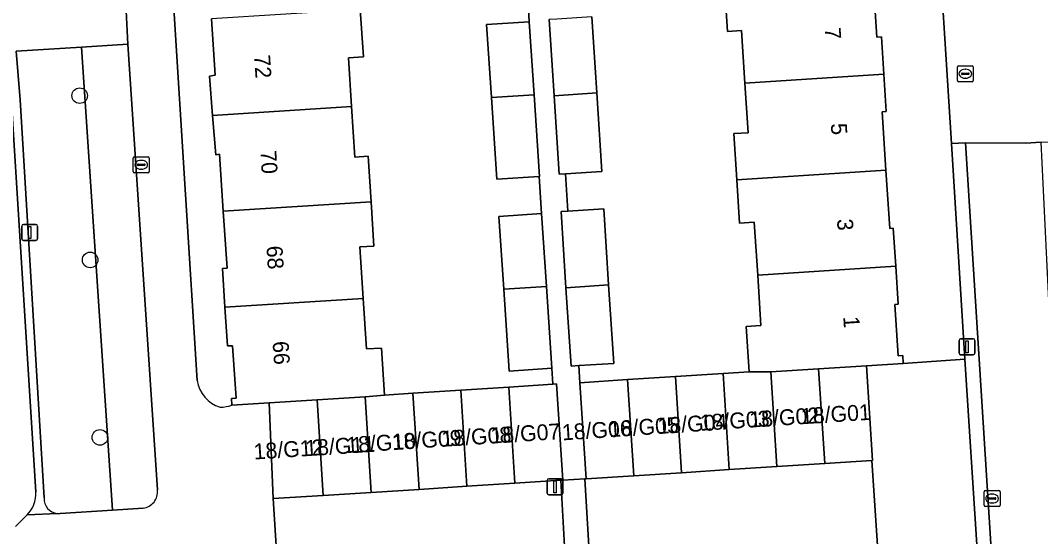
# Model space of a CAD drawing. Extents: x 159680 to 160786, y 387323 to 388340.
# Drawn here: x 160494.7 to 160558.8, y 387853.3 to 387885.8 of the extents above; entities that cross this region are included whole.
import ezdxf

# ---------------------------------------------------------------- set-up
doc = ezdxf.new("R2010")
doc.units = 0
for name, color, linetype in [('IMGEO_Boom', 7, 'Continuous'), ('IMGEO_Erf', 7, 'Continuous'), ('IMGEO_Groenvoorziening', 7, 'Continuous'), ('IMGEO_Kolk', 7, 'Continuous'), ('IMGEO_Lichtmast', 7, 'Continuous'), ('IMGEO_Pand', 7, 'Continuous'), ('IMGEO_Pand_nummerreeks', 7, 'Continuous'), ('IMGEO_Parkeervlak_open', 7, 'Continuous'), ('IMGEO_Rijbaan_lokaal_open', 7, 'Continuous'), ('IMGEO_Voetpad_open', 7, 'Continuous')]:
    doc.layers.add(name, color=color, linetype=linetype)

msp = doc.modelspace()

# ---------------------------------------------------------------- linework, layer by layer
at = {"layer": 'IMGEO_Boom'}
for centre in [(160498.465, 387881.045), (160499.12, 387870.723), (160499.734, 387859.568)]:
    msp.add_circle(centre, 0.489, dxfattribs=at)
at = {"layer": 'IMGEO_Erf'}
for points in [[(160548.28, 387888.285), (160548.51, 387884.721), (160548.799, 387884.74), (160548.95, 387882.395), (160549.101, 387880.051), (160548.85, 387880.035), (160549.086, 387876.37), (160549.322, 387872.706), (160549.548, 387872.72), (160549.702, 387870.33), (160549.856, 387867.94), (160549.642, 387867.926), (160549.85, 387864.699), (160550.143, 387864.718), (160550.175, 387864.223), (160554.046, 387864.479), (160553.191, 387878.032), (160550.258, 387924.557)], [(160502.171, 387921.607), (160505.834, 387863.137)], [(160516.084, 387886.467), (160516.276, 387883.488), (160515.333, 387883.427), (160515.53, 387880.363), (160515.735, 387877.181), (160516.574, 387877.235), (160516.758, 387874.382), (160516.937, 387871.597), (160516.063, 387871.54), (160516.271, 387868.307), (160516.476, 387865.126), (160517.405, 387865.186), (160517.596, 387862.23), (160519.385, 387862.345), (160522.392, 387862.539), (160525.399, 387862.732), (160528.167, 387862.911), (160528.102, 387863.916), (160525.423, 387863.741), (160525.088, 387868.875), (160524.788, 387873.456), (160527.467, 387873.632), (160527.314, 387875.969), (160524.649, 387875.795), (160524.314, 387880.928), (160524.014, 387885.51), (160526.693, 387885.686), (160526.581, 387887.921)], [(160530.611, 387886.004), (160530.924, 387881.217), (160531.246, 387876.288), (160528.957, 387876.138), (160529.111, 387873.791), (160531.363, 387873.939), (160531.676, 387869.151), (160531.998, 387864.223), (160529.801, 387864.079), (160529.871, 387863.008), (160532.867, 387863.201), (160535.864, 387863.394), (160538.86, 387863.587), (160540.489, 387863.692), (160540.305, 387866.543), (160541.238, 387866.603), (160541.035, 387869.763), (160540.821, 387873.087), (160539.896, 387873.027), (160539.72, 387875.758), (160539.534, 387878.66), (160540.427, 387878.718), (160540.227, 387881.825), (160540.014, 387885.141), (160539.143, 387885.085), (160538.977, 387887.676)], [(160508.022, 387861.589), (160507.995, 387862.009), (160508.28, 387862.027), (160508.067, 387865.334), (160507.744, 387865.314), (160507.587, 387867.748), (160507.431, 387870.178), (160507.714, 387870.196), (160507.483, 387873.785), (160507.251, 387877.375), (160507.008, 387877.331), (160506.813, 387879.802), (160506.618, 387882.274), (160506.961, 387882.335), (160506.733, 387885.865)]]:
    msp.add_lwpolyline(points, dxfattribs=at)
for centre, radius, start, end in [((160507.932, 387863.491), 2.128, 189.57404, 252.00609), ((160507.174, 387864.43), 2.965, 271.94284, 286.60846)]:
    msp.add_arc(centre, radius, start, end, dxfattribs=at)
at = {"layer": 'IMGEO_Groenvoorziening'}
for points in [[(160498.584, 387884.101), (160494.47, 387883.845), (160494.732, 387880.779), (160496.234, 387855.771)], [(160497.238, 387854.786), (160500.525, 387855.002), (160498.584, 387884.101)], [(160503.344, 387856.265), (160501.489, 387884.282), (160498.584, 387884.101), (160500.525, 387855.002), (160502.447, 387855.129)]]:
    msp.add_lwpolyline(points, dxfattribs=at)
for centre, radius, start, end in [((160502.334, 387856.14), 1.018, 276.36654, 7.04332), ((160497.156, 387855.707), 0.925, 176.03649, 264.39445), ((160497.157, 387855.606), 0.824, 263.67648, 275.65729)]:
    msp.add_arc(centre, radius, start, end, dxfattribs=at)
at = {"layer": 'IMGEO_Kolk'}
for p, q in [((160553.57, 387881.995), (160553.57, 387882.847)), ((160553.645, 387882.921), (160554.497, 387882.921)), ((160553.829, 387882.415), (160553.829, 387882.427)), ((160553.872, 387882.464), (160554.27, 387882.464)), ((160554.058, 387882.701), (160554.083, 387882.701)), ((160554.313, 387882.427), (160554.313, 387882.415)), ((160554.571, 387882.847), (160554.571, 387881.995)), ((160554.497, 387881.921), (160553.645, 387881.921)), ((160554.267, 387882.378), (160553.869, 387882.378)), ((160554.081, 387882.141), (160554.056, 387882.141)), ((160501.827, 387876.275), (160501.827, 387877.127)), ((160501.902, 387877.201), (160502.754, 387877.201)), ((160502.086, 387876.695), (160502.086, 387876.707)), ((160502.524, 387876.658), (160502.126, 387876.658)), ((160502.129, 387876.744), (160502.527, 387876.744)), ((160502.315, 387876.981), (160502.34, 387876.981)), ((160502.57, 387876.707), (160502.57, 387876.695)), ((160502.828, 387877.127), (160502.828, 387876.275)), ((160502.754, 387876.201), (160501.902, 387876.201)), ((160502.338, 387876.421), (160502.313, 387876.421)), ((160555.251, 387855.302), (160555.251, 387856.154)), ((160555.326, 387856.228), (160556.178, 387856.228)), ((160556.252, 387856.154), (160556.252, 387855.302)), ((160555.51, 387855.722), (160555.51, 387855.734)), ((160555.948, 387855.685), (160555.55, 387855.685)), ((160555.553, 387855.771), (160555.951, 387855.771)), ((160555.739, 387856.008), (160555.764, 387856.008)), ((160555.994, 387855.734), (160555.994, 387855.722)), ((160556.178, 387855.228), (160555.326, 387855.228)), ((160555.762, 387855.448), (160555.737, 387855.448))]:
    msp.add_line(p, q, dxfattribs=at)
for points in [[(160553.57, 387881.995), (160553.57, 387882.847)], [(160553.645, 387882.921), (160554.497, 387882.921)], [(160554.571, 387882.847), (160554.571, 387881.995)], [(160554.497, 387881.921), (160553.645, 387881.921)], [(160501.827, 387876.275), (160501.827, 387877.127)], [(160501.902, 387877.201), (160502.754, 387877.201)], [(160502.828, 387877.127), (160502.828, 387876.275)], [(160502.754, 387876.201), (160501.902, 387876.201)], [(160555.251, 387855.302), (160555.251, 387856.154)], [(160555.326, 387856.228), (160556.178, 387856.228)], [(160556.252, 387856.154), (160556.252, 387855.302)], [(160556.178, 387855.228), (160555.326, 387855.228)]]:
    msp.add_lwpolyline(points, dxfattribs=at)
for centre, radius, start, end in [((160553.647, 387882.845), 0.0765, 91.55205, 178.44795), ((160553.647, 387882.845), 0.0765, 91.55205, 178.44795), ((160553.869, 387882.424), 0.0403, 85.87752, 175.75265), ((160553.866, 387882.414), 0.0366, 178.93798, 274.71019), ((160554.27, 387882.421), 0.043, 264.86636, 352.45326), ((160554.274, 387882.426), 0.0386, 1.73085, 96.63898), ((160554.495, 387882.845), 0.0765, 1.55205, 88.44795), ((160554.495, 387882.845), 0.0765, 1.55205, 88.44795), ((160553.647, 387881.997), 0.0765, 181.55205, 268.44795), ((160553.647, 387881.997), 0.0765, 181.55205, 268.44795), ((160554.495, 387881.997), 0.0765, 271.55205, 358.44795), ((160554.495, 387881.997), 0.0765, 271.55205, 358.44795), ((160501.904, 387877.125), 0.0765, 91.55205, 178.44795), ((160501.904, 387877.125), 0.0765, 91.55205, 178.44795), ((160502.126, 387876.704), 0.0403, 85.87752, 175.75265), ((160502.123, 387876.694), 0.0366, 178.93798, 274.71019), ((160502.527, 387876.701), 0.043, 264.86636, 352.45326), ((160502.531, 387876.706), 0.0386, 1.73085, 96.63898), ((160502.752, 387877.125), 0.0765, 1.55205, 88.44795), ((160502.752, 387877.125), 0.0765, 1.55205, 88.44795), ((160501.904, 387876.277), 0.0765, 181.55205, 268.44795), ((160501.904, 387876.277), 0.0765, 181.55205, 268.44795), ((160502.752, 387876.277), 0.0765, 271.55205, 358.44795), ((160502.752, 387876.277), 0.0765, 271.55205, 358.44795), ((160555.328, 387856.152), 0.0765, 91.55205, 178.44795), ((160555.328, 387856.152), 0.0765, 91.55205, 178.44795), ((160556.176, 387856.152), 0.0765, 1.55205, 88.44795), ((160556.176, 387856.152), 0.0765, 1.55205, 88.44795), ((160555.55, 387855.731), 0.0403, 85.87752, 175.75265), ((160555.547, 387855.721), 0.0366, 178.93798, 274.71019), ((160555.951, 387855.728), 0.043, 264.86636, 352.45326), ((160555.955, 387855.733), 0.0386, 1.73085, 96.63898), ((160555.328, 387855.304), 0.0765, 181.55205, 268.44795), ((160555.328, 387855.304), 0.0765, 181.55205, 268.44795), ((160556.176, 387855.304), 0.0765, 271.55205, 358.44795), ((160556.176, 387855.304), 0.0765, 271.55205, 358.44795)]:
    msp.add_arc(centre, radius, start, end, dxfattribs=at)
for centre, major_axis, ratio, start_param, end_param in [((160554.057, 387882.421), (-0.387, 0.002), 0.722429, 4.712389, 7.853982), ((160554.082, 387882.421), (-0.39, 0.002), 0.717154, 1.570796, 4.712389), ((160502.314, 387876.701), (-0.387, 0.002), 0.722429, 4.712389, 7.853982), ((160502.339, 387876.701), (-0.39, 0.002), 0.717154, 1.570796, 4.712389), ((160555.738, 387855.728), (-0.387, 0.002), 0.722429, 4.712389, 7.853982), ((160555.763, 387855.728), (-0.39, 0.002), 0.717154, 1.570796, 4.712389)]:
    msp.add_ellipse(centre, major_axis=major_axis, ratio=ratio, start_param=start_param, end_param=end_param, dxfattribs=at)
at = {"layer": 'IMGEO_Lichtmast'}
for p, q in [((160494.83, 387872.049), (160494.83, 387872.849)), ((160494.83, 387872.849), (160494.83, 387872.049)), ((160494.93, 387872.949), (160495.72, 387872.949)), ((160495.72, 387872.949), (160494.93, 387872.949)), ((160495.82, 387872.849), (160495.82, 387872.049)), ((160495.82, 387872.049), (160495.82, 387872.849)), ((160495.72, 387871.949), (160494.93, 387871.949)), ((160494.93, 387871.949), (160495.72, 387871.949)), ((160553.776, 387865.768), (160554.566, 387865.768)), ((160554.566, 387865.768), (160553.776, 387865.768)), ((160553.676, 387864.868), (160553.676, 387865.668)), ((160553.676, 387865.668), (160553.676, 387864.868)), ((160554.666, 387865.668), (160554.666, 387864.868)), ((160554.666, 387864.868), (160554.666, 387865.668)), ((160554.566, 387864.768), (160553.776, 387864.768)), ((160553.776, 387864.768), (160554.566, 387864.768)), ((160527.811, 387856.069), (160527.811, 387856.869)), ((160527.811, 387856.869), (160527.811, 387856.069)), ((160527.911, 387856.969), (160528.701, 387856.969)), ((160528.701, 387856.969), (160527.911, 387856.969)), ((160528.801, 387856.869), (160528.801, 387856.069)), ((160528.801, 387856.069), (160528.801, 387856.869)), ((160528.701, 387855.969), (160527.911, 387855.969)), ((160527.911, 387855.969), (160528.701, 387855.969))]:
    msp.add_line(p, q, dxfattribs=at)
for points in [[(160495.25, 387872.824), (160495.4, 387872.824), (160495.4, 387872.074), (160495.25, 387872.074), (160495.25, 387872.824)], [(160554.096, 387865.643), (160554.246, 387865.643), (160554.246, 387864.893), (160554.096, 387864.893), (160554.096, 387865.643)], [(160528.231, 387856.844), (160528.381, 387856.844), (160528.381, 387856.094), (160528.231, 387856.094), (160528.231, 387856.844)]]:
    msp.add_lwpolyline(points, dxfattribs=at)
for centre, start, end in [((160494.93, 387872.849), 90, 180), ((160494.93, 387872.849), 90, 180), ((160495.72, 387872.849), 0, 90), ((160495.72, 387872.849), 360, 90), ((160494.93, 387872.049), 180, 270), ((160494.93, 387872.049), 180, 270), ((160495.72, 387872.049), 270, 0), ((160495.72, 387872.049), 270, 0), ((160553.776, 387865.668), 90, 180), ((160553.776, 387865.668), 90, 180), ((160554.566, 387865.668), 0, 90), ((160554.566, 387865.668), 360, 90), ((160553.776, 387864.868), 180, 270), ((160553.776, 387864.868), 180, 270), ((160554.566, 387864.868), 270, 0), ((160554.566, 387864.868), 270, 0), ((160527.911, 387856.869), 90, 180), ((160527.911, 387856.869), 90, 180), ((160528.701, 387856.869), 0, 90), ((160528.701, 387856.869), 360, 90), ((160527.911, 387856.069), 180, 270), ((160527.911, 387856.069), 180, 270), ((160528.701, 387856.069), 270, 0), ((160528.701, 387856.069), 270, 0)]:
    msp.add_arc(centre, 0.1, start, end, dxfattribs=at)
at = {"layer": 'IMGEO_Pand'}
for points in [[(160548.95, 387882.395), (160548.799, 387884.74), (160548.51, 387884.721), (160548.28, 387888.285), (160538.977, 387887.676), (160539.143, 387885.085), (160540.014, 387885.141), (160540.227, 387881.825)], [(160515.53, 387880.363), (160515.333, 387883.427), (160516.276, 387883.488), (160516.084, 387886.467), (160506.733, 387885.865), (160506.961, 387882.335), (160506.618, 387882.274), (160506.813, 387879.802)], [(160526.693, 387885.686), (160524.014, 387885.51), (160524.314, 387880.928), (160526.993, 387881.101)], [(160530.611, 387886.004), (160528.415, 387885.86), (160527.932, 387885.828), (160528.245, 387881.042), (160530.924, 387881.217)], [(160549.086, 387876.37), (160548.85, 387880.035), (160549.101, 387880.051), (160548.95, 387882.395), (160540.227, 387881.825), (160540.427, 387878.718), (160539.534, 387878.66), (160539.72, 387875.758)], [(160526.993, 387881.101), (160524.314, 387880.928), (160524.649, 387875.795), (160527.314, 387875.969), (160527.328, 387875.97)], [(160530.924, 387881.217), (160528.245, 387881.042), (160528.567, 387876.113), (160528.957, 387876.138), (160531.246, 387876.288)], [(160506.813, 387879.802), (160507.008, 387877.331), (160507.251, 387877.375), (160507.483, 387873.785), (160516.758, 387874.382), (160516.574, 387877.235), (160515.735, 387877.181), (160515.53, 387880.363)], [(160549.702, 387870.33), (160549.548, 387872.72), (160549.322, 387872.706), (160549.086, 387876.37), (160539.72, 387875.758), (160539.896, 387873.027), (160540.821, 387873.087), (160541.035, 387869.763)], [(160516.271, 387868.307), (160516.063, 387871.54), (160516.937, 387871.597), (160516.758, 387874.382), (160507.483, 387873.785), (160507.714, 387870.196), (160507.431, 387870.178), (160507.587, 387867.748)], [(160525.088, 387868.875), (160527.767, 387869.047), (160527.467, 387873.632), (160524.788, 387873.456)], [(160531.363, 387873.939), (160529.111, 387873.791), (160528.684, 387873.763), (160528.997, 387868.975), (160531.676, 387869.151)], [(160541.861, 387863.687), (160544.858, 387863.881), (160547.855, 387864.073), (160550.175, 387864.223), (160550.143, 387864.718), (160549.85, 387864.699), (160549.642, 387867.926), (160549.856, 387867.94), (160549.702, 387870.33), (160541.035, 387869.763), (160541.238, 387866.603), (160540.305, 387866.543), (160540.489, 387863.692)], [(160527.767, 387869.047), (160525.088, 387868.875), (160525.423, 387863.741), (160528.102, 387863.916)], [(160531.676, 387869.151), (160528.997, 387868.975), (160529.319, 387864.048), (160529.801, 387864.079), (160531.998, 387864.223)], [(160510.367, 387861.74), (160513.373, 387861.932), (160516.38, 387862.124), (160517.596, 387862.23), (160517.405, 387865.186), (160516.476, 387865.126), (160516.271, 387868.307), (160507.587, 387867.748), (160507.744, 387865.314), (160508.067, 387865.334), (160508.28, 387862.027), (160507.995, 387862.009), (160508.022, 387861.589)], [(160541.861, 387863.687), (160542.245, 387857.739), (160545.242, 387857.932), (160544.858, 387863.881)], [(160544.858, 387863.881), (160545.242, 387857.932), (160548.206, 387858.123), (160548.238, 387858.125), (160547.855, 387864.073)], [(160533.256, 387857.16), (160532.867, 387863.201), (160529.871, 387863.008), (160530.26, 387856.967)], [(160536.253, 387857.353), (160535.864, 387863.394), (160532.867, 387863.201), (160533.256, 387857.16)], [(160539.249, 387857.546), (160538.86, 387863.587), (160535.864, 387863.394), (160536.253, 387857.353)], [(160540.489, 387863.692), (160538.86, 387863.587), (160539.249, 387857.546), (160542.245, 387857.739), (160541.861, 387863.687)], [(160522.781, 387856.499), (160522.392, 387862.539), (160519.385, 387862.345), (160519.774, 387856.305)], [(160525.788, 387856.692), (160525.399, 387862.732), (160522.392, 387862.539), (160522.781, 387856.499)], [(160528.406, 387862.926), (160528.167, 387862.911), (160525.399, 387862.732), (160525.788, 387856.692), (160528.683, 387856.879), (160528.795, 387856.886)], [(160513.761, 387855.918), (160513.373, 387861.932), (160510.367, 387861.74), (160510.617, 387855.723)], [(160516.768, 387856.111), (160516.38, 387862.124), (160513.373, 387861.932), (160513.761, 387855.918)], [(160519.774, 387856.305), (160519.385, 387862.345), (160517.596, 387862.23), (160516.38, 387862.124), (160516.768, 387856.111)]]:
    msp.add_lwpolyline(points, close=True, dxfattribs=at)
at = {"layer": 'IMGEO_Parkeervlak_open'}
for points in [[(160495.721, 387856.138), (160491.859, 387917.528)], [(160494.441, 387853.98), (160495.165, 387854.705)]]:
    msp.add_lwpolyline(points, dxfattribs=at)
for points in [[(160548.238, 387858.125), (160548.206, 387858.123), (160548.586, 387852.464), (160548.598, 387852.105), (160554.814, 387852.5), (160554.046, 387864.479), (160550.175, 387864.223), (160547.855, 387864.073)], [(160545.242, 387857.932), (160542.245, 387857.739), (160539.249, 387857.546), (160536.253, 387857.353), (160533.256, 387857.16), (160530.26, 387856.967), (160530.177, 387856.962), (160530.523, 387851.322), (160548.586, 387852.464), (160548.206, 387858.123)], [(160525.788, 387856.692), (160522.781, 387856.499), (160519.774, 387856.305), (160516.768, 387856.111), (160513.761, 387855.918), (160510.617, 387855.723), (160510.961, 387850.11), (160528.997, 387851.234), (160528.683, 387856.879)]]:
    msp.add_lwpolyline(points, close=True, dxfattribs=at)
msp.add_arc((160493.842, 387856.043), 1.881, 314.67926, 2.90851, dxfattribs=at)
at = {"layer": 'IMGEO_Rijbaan_lokaal_open'}
msp.add_lwpolyline([(160564.108, 387926.889), (160563.177, 387926.832), (160556.034, 387926.398), (160552.002, 387926.252), (160552.008, 387926.154), (160550.165, 387926.037), (160550.258, 387924.557), (160553.191, 387878.032), (160554.086, 387878.089), (160557.854, 387878.06), (160558.825, 387878.121), (160564.42, 387878.326), (160567.1, 387878.515), (160567.005, 387880.044)], close=True, dxfattribs=at)
msp.add_lwpolyline([(160560.223, 387852.839), (160559.404, 387866.435), (160558.825, 387878.121), (160557.854, 387878.06), (160554.086, 387878.089), (160555.691, 387852.554), (160556.127, 387852.588)], dxfattribs=at)
at = {"layer": 'IMGEO_Voetpad_open'}
for points in [[(160505.834, 387863.137), (160502.171, 387921.607), (160504.153, 387921.717), (160504.087, 387923.055), (160501.91, 387922.918), (160500, 387922.797), (160497.886, 387922.663), (160497.878, 387922.796), (160496.028, 387922.682)], [(160499.339, 387918.879), (160501.375, 387886.366), (160501.489, 387884.282), (160503.344, 387856.265)], [(160491.859, 387917.528), (160495.721, 387856.138)], [(160526.581, 387887.921), (160526.693, 387885.686), (160526.993, 387881.101), (160527.328, 387875.97), (160527.314, 387875.969), (160527.467, 387873.632), (160527.767, 387869.047), (160528.102, 387863.916), (160528.167, 387862.911), (160528.406, 387862.926), (160528.795, 387856.886), (160530.177, 387856.962), (160530.26, 387856.967), (160529.871, 387863.008), (160529.801, 387864.079), (160529.319, 387864.048), (160528.997, 387868.975), (160528.684, 387873.763), (160529.111, 387873.791), (160528.957, 387876.138), (160528.567, 387876.113), (160528.245, 387881.042), (160527.932, 387885.828)], [(160496.234, 387855.771), (160494.732, 387880.779), (160494.47, 387883.845), (160498.584, 387884.101), (160501.489, 387884.282), (160501.375, 387886.366)], [(160556.127, 387852.588), (160555.691, 387852.554), (160554.086, 387878.089), (160553.191, 387878.032), (160554.046, 387864.479), (160554.814, 387852.5), (160548.598, 387852.105), (160548.586, 387852.464), (160530.523, 387851.322), (160530.177, 387856.962), (160528.795, 387856.886), (160528.683, 387856.879), (160528.997, 387851.234), (160510.961, 387850.11), (160511.098, 387848.009), (160529.158, 387849.145), (160529.232, 387848.048), (160530.726, 387848.141), (160530.669, 387849.223), (160548.81, 387850.359)], [(160510.617, 387855.723), (160510.367, 387861.74), (160508.022, 387861.589)], [(160500.443, 387846.253), (160511.161, 387846.943), (160511.098, 387848.009), (160510.961, 387850.11), (160510.617, 387855.723)], [(160502.447, 387855.129), (160500.525, 387855.002), (160497.238, 387854.786)], [(160497.066, 387854.787), (160495.165, 387854.705), (160494.441, 387853.98)], [(160495.165, 387854.705), (160497.066, 387854.787)]]:
    msp.add_lwpolyline(points, dxfattribs=at)
for centre, radius, start, end in [((160507.932, 387863.491), 2.128, 189.57404, 252.00609), ((160507.174, 387864.43), 2.965, 271.94284, 286.60846), ((160493.842, 387856.043), 1.881, 314.67926, 2.90851), ((160502.334, 387856.14), 1.018, 276.36654, 7.04332), ((160497.156, 387855.707), 0.925, 176.03649, 264.39445), ((160497.157, 387855.606), 0.824, 263.67648, 275.65729)]:
    msp.add_arc(centre, radius, start, end, dxfattribs=at)

# ---------------------------------------------------------------- texts
at = {"layer": 'IMGEO_Pand_nummerreeks'}
for s, rotation, p in [('7', 273.68985, (160545.235, 387885.297)), ('72', 273.68869, (160509.416, 387883.585)), ('5', 273.68985, (160545.622, 387879.288)), ('70', 273.68869, (160509.803, 387877.583)), ('3', 273.68985, (160546.01, 387873.28)), ('68', 273.68869, (160510.189, 387871.586)), ('1', 273.68985, (160546.404, 387867.158)), ('66', 273.68869, (160510.576, 387865.592)), ('18/G03', 3.68826, (160537.43, 387859.984)), ('18/G02', 3.68826, (160540.546, 387860.185)), ('18/G01', 3.68826, (160543.784, 387860.394)), ('18/G06', 3.68826, (160528.772, 387859.38)), ('18/G05', 3.68826, (160531.727, 387859.582)), ('18/G04', 3.68826, (160534.777, 387859.783)), ('18/G09', 3.68826, (160518.093, 387858.776)), ('18/G08', 3.68826, (160521.213, 387858.978)), ('18/G07', 3.68985, (160524.292, 387859.179)), ('18/G12', 3.68826, (160509.42, 387858.178)), ('18/G11', 3.68826, (160512.658, 387858.387)), ('18/G10', 3.68826, (160515.236, 387858.582))]:
    msp.add_text(s, height=1, rotation=rotation, dxfattribs=at).set_placement(p)

doc.saveas('drawing.dxf')
